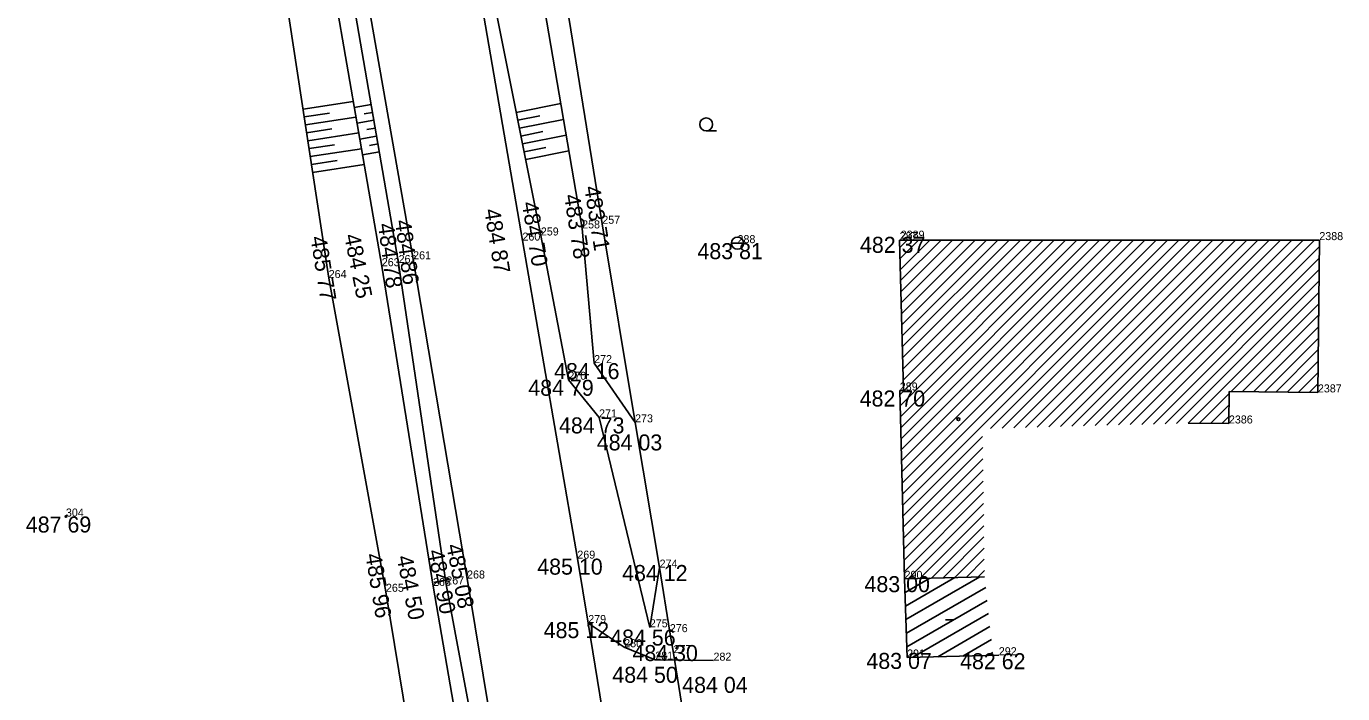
# Model space of a CAD drawing. Extents: x -559180 to -551373, y -1076947 to -1072071.
# Drawn here: x -553720 to -553637.8, y -1076281 to -1076239.4 of the extents above; entities that cross this region are included whole.
import ezdxf

# ---------------------------------------------------------------- set-up
doc = ezdxf.new("R2010")
doc.units = 0
for name, color, linetype in [('12_PLOTY', 7, 'Continuous'), ('14_BUDOVY', 7, 'Continuous'), ('17_KOMUNIKACE', 7, 'Continuous'), ('1_VODA_ZN', 7, 'Continuous'), ('26_SRAFY', 7, 'Continuous'), ('27_HRANA_PATA', 7, 'Continuous'), ('32', 7, 'Continuous'), ('3_BODY', 7, 'Continuous'), ('45_ZN_KULTURY', 7, 'Continuous'), ('47_ZN_STAV_OBJ$', 7, 'Continuous'), ('6_VYSKY', 7, 'Continuous')]:
    doc.layers.add(name, color=color, linetype=linetype)

# ---------------------------------------------------------------- blocks, each defined once
blk = doc.blocks.new('POINT_DISPLAY')
blk.add_line((0, 0), (0, 0))
blk = doc.blocks.new('ST')
at = {"layer": '1_VODA_ZN'}
blk.add_line((-0.375, 0), (0.375, 0), dxfattribs=at)
blk.add_circle((0, 0), 0.375, dxfattribs=at)
blk = doc.blocks.new('T')
at = {"layer": '6_VYSKY'}
blk.add_circle((0, 0), 0.05, dxfattribs=at)
blk = doc.blocks.new('ZAHRAD')
at = {"layer": '45_ZN_KULTURY'}
blk.add_line((0, 0), (0.65, 0.003), dxfattribs=at)
blk.add_circle((0, 0.403), 0.403, dxfattribs=at)
blk = doc.blocks.new('BD')
at = {"layer": '47_ZN_STAV_OBJ$'}
blk.add_line((-0.25, 0), (0.25, 0), dxfattribs=at)
blk = doc.blocks.new('BZ')
at = {"layer": '47_ZN_STAV_OBJ$'}
blk.add_circle((0, 0), 0.0875, dxfattribs=at)

msp = doc.modelspace()

# ---------------------------------------------------------------- linework, layer by layer
at = {"layer": '12_PLOTY'}
for p, q in [((-553684.05, -1076251.69), (-553686.36, -1076237.45)), ((-553682, -1076264.09), (-553684.05, -1076251.69)), ((-553680.47, -1076273.16), (-553682, -1076264.09)), ((-553679.83, -1076277.19), (-553680.47, -1076273.16)), ((-553679.83, -1076277.19), (-553679.6, -1076278.5)), ((-553679.6, -1076278.5), (-553679.02, -1076282.15))]:
    msp.add_line(p, q, dxfattribs=at)
at = {"layer": '14_BUDOVY'}
for p, q in [((-553665.47, -1076252.71), (-553665.231, -1076262.094)), ((-553639.24, -1076252.71), (-553665.47, -1076252.71)), ((-553639.33, -1076262.22), (-553639.24, -1076252.71)), ((-553665.231, -1076262.094), (-553665.46, -1076262.1)), ((-553665.46, -1076262.1), (-553665.16, -1076273.86)), ((-553644.89, -1076264.16), (-553644.871, -1076262.168)), ((-553644.871, -1076262.168), (-553639.33, -1076262.22)), ((-553647.429, -1076264.136), (-553644.89, -1076264.16)), ((-553660.162, -1076273.732), (-553665.16, -1076273.86)), ((-553665.16, -1076273.86), (-553665, -1076278.77)), ((-553665, -1076278.77), (-553659.27, -1076278.63))]:
    msp.add_line(p, q, dxfattribs=at)
at = {"layer": '17_KOMUNIKACE'}
for p, q in [((-553692.3, -1076233.74), (-553689.04, -1076252.74)), ((-553699.3, -1076234.39), (-553695.87, -1076253.91)), ((-553689.04, -1076252.74), (-553685.61, -1076272.6)), ((-553695.87, -1076253.91), (-553692.5, -1076273.84)), ((-553685.61, -1076272.6), (-553684.93, -1076276.62)), ((-553692.5, -1076273.84), (-553687.92, -1076301.2)), ((-553684.93, -1076276.62), (-553682.68, -1076278.13)), ((-553684.93, -1076276.62), (-553683.63, -1076284.6)), ((-553682.68, -1076278.13), (-553680.74, -1076278.91)), ((-553680.74, -1076278.91), (-553677.1, -1076278.97))]:
    msp.add_line(p, q, dxfattribs=at)
at = {"layer": '26_SRAFY'}
for p, q in [((-553699.613, -1076244.049), (-553702.753, -1076244.526)), ((-553701.103, -1076244.781), (-553702.678, -1076245.02)), ((-553699.548, -1076244.426), (-553698.494, -1076244.243)), ((-553698.936, -1076244.827), (-553698.409, -1076244.736)), ((-553686.648, -1076244.183), (-553689.427, -1076244.739)), ((-553699.442, -1076245.034), (-553702.603, -1076245.515)), ((-553699.377, -1076245.411), (-553698.323, -1076245.229)), ((-553698.765, -1076245.813), (-553698.238, -1076245.721)), ((-553687.946, -1076244.953), (-553689.329, -1076245.229)), ((-553686.479, -1076245.169), (-553689.231, -1076245.72)), ((-553700.942, -1076245.768), (-553702.528, -1076246.009)), ((-553699.272, -1076246.02), (-553702.453, -1076246.503)), ((-553699.207, -1076246.397), (-553698.153, -1076246.214)), ((-553687.764, -1076245.936), (-553689.133, -1076246.21)), ((-553686.31, -1076246.155), (-553689.035, -1076246.7)), ((-553700.782, -1076246.755), (-553702.378, -1076246.998)), ((-553699.101, -1076247.005), (-553702.303, -1076247.492)), ((-553699.036, -1076247.382), (-553697.982, -1076247.199)), ((-553698.594, -1076246.798), (-553698.067, -1076246.707)), ((-553687.581, -1076246.919), (-553688.936, -1076247.19)), ((-553686.141, -1076247.141), (-553688.838, -1076247.681)), ((-553700.621, -1076247.742), (-553702.228, -1076247.986)), ((-553698.93, -1076247.991), (-553702.152, -1076248.48))]:
    msp.add_line(p, q, dxfattribs=at)
at = {"layer": '27_HRANA_PATA'}
for p, q in [((-553701.33, -1076234.14), (-553697.83, -1076254.34)), ((-553691.61, -1076233.83), (-553687.89, -1076252.42)), ((-553688.46, -1076233.63), (-553685.31, -1076251.98)), ((-553704.27, -1076234.54), (-553701.15, -1076255.08)), ((-553700.18, -1076234.51), (-553696.78, -1076254.14)), ((-553685.31, -1076251.98), (-553684.56, -1076260.39)), ((-553687.89, -1076252.42), (-553686.17, -1076261.43)), ((-553697.83, -1076254.34), (-553694.63, -1076274.31)), ((-553696.78, -1076254.14), (-553693.8, -1076274.21)), ((-553701.15, -1076255.08), (-553697.57, -1076274.67)), ((-553684.56, -1076260.39), (-553682, -1076264.09)), ((-553686.17, -1076261.43), (-553684.25, -1076263.78)), ((-553684.25, -1076263.78), (-553681.08, -1076276.89)), ((-553680.47, -1076273.16), (-553681.08, -1076276.89)), ((-553694.63, -1076274.31), (-553689.89, -1076301.6)), ((-553693.8, -1076274.21), (-553688.72, -1076301.34)), ((-553697.57, -1076274.67), (-553693.04, -1076302.33))]:
    msp.add_line(p, q, dxfattribs=at)
at = {"layer": '32'}
for p, q in [((-553665.458, -1076253.174), (-553664.994, -1076252.71)), ((-553665.453, -1076262.361), (-553655.802, -1076252.71)), ((-553665.441, -1076253.863), (-553664.287, -1076252.71)), ((-553665.436, -1076263.051), (-553655.095, -1076252.71)), ((-553665.423, -1076254.553), (-553663.58, -1076252.71)), ((-553665.418, -1076263.74), (-553654.388, -1076252.71)), ((-553665.406, -1076255.242), (-553662.873, -1076252.71)), ((-553665.401, -1076264.43), (-553653.681, -1076252.71)), ((-553665.388, -1076255.932), (-553662.166, -1076252.71)), ((-553665.383, -1076265.119), (-553652.974, -1076252.71)), ((-553665.37, -1076256.622), (-553661.459, -1076252.71)), ((-553665.365, -1076265.809), (-553652.266, -1076252.71)), ((-553665.353, -1076257.311), (-553660.752, -1076252.71)), ((-553665.348, -1076266.498), (-553651.559, -1076252.71)), ((-553665.335, -1076258.001), (-553660.045, -1076252.71)), ((-553665.33, -1076267.188), (-553650.852, -1076252.71)), ((-553665.318, -1076258.69), (-553659.338, -1076252.71)), ((-553665.313, -1076267.877), (-553650.145, -1076252.71)), ((-553665.3, -1076259.38), (-553658.63, -1076252.71)), ((-553665.295, -1076268.567), (-553649.438, -1076252.71)), ((-553665.283, -1076260.069), (-553657.923, -1076252.71)), ((-553665.277, -1076269.257), (-553648.731, -1076252.71)), ((-553665.265, -1076260.759), (-553657.216, -1076252.71)), ((-553665.247, -1076261.448), (-553656.509, -1076252.71)), ((-553659.784, -1076264.47), (-553648.024, -1076252.71)), ((-553659.057, -1076264.451), (-553647.317, -1076252.71)), ((-553658.331, -1076264.431), (-553646.61, -1076252.71)), ((-553657.604, -1076264.411), (-553645.902, -1076252.71)), ((-553656.877, -1076264.392), (-553645.195, -1076252.71)), ((-553656.15, -1076264.372), (-553644.488, -1076252.71)), ((-553655.423, -1076264.352), (-553643.781, -1076252.71)), ((-553654.697, -1076264.333), (-553643.074, -1076252.71)), ((-553653.97, -1076264.313), (-553642.367, -1076252.71)), ((-553653.243, -1076264.293), (-553641.66, -1076252.71)), ((-553652.516, -1076264.274), (-553640.953, -1076252.71)), ((-553651.79, -1076264.254), (-553640.246, -1076252.71)), ((-553651.063, -1076264.234), (-553639.539, -1076252.71)), ((-553650.336, -1076264.215), (-553639.244, -1076253.122)), ((-553649.609, -1076264.195), (-553639.251, -1076253.836)), ((-553648.883, -1076264.175), (-553639.257, -1076254.55)), ((-553648.156, -1076264.156), (-553639.264, -1076255.264)), ((-553647.429, -1076264.136), (-553639.271, -1076255.978)), ((-553644.755, -1076262.169), (-553639.278, -1076256.692)), ((-553644.054, -1076262.176), (-553639.284, -1076257.406)), ((-553643.354, -1076262.182), (-553639.291, -1076258.12)), ((-553642.653, -1076262.189), (-553639.298, -1076258.833)), ((-553641.953, -1076262.195), (-553639.305, -1076259.547)), ((-553641.252, -1076262.202), (-553639.311, -1076260.261)), ((-553640.552, -1076262.209), (-553639.318, -1076260.975)), ((-553639.851, -1076262.215), (-553639.325, -1076261.689)), ((-553646.729, -1076264.143), (-553644.872, -1076262.286)), ((-553646.028, -1076264.149), (-553644.879, -1076263)), ((-553645.328, -1076264.156), (-553644.886, -1076263.714)), ((-553665.26, -1076269.946), (-553660.284, -1076264.97)), ((-553665.242, -1076270.636), (-553660.274, -1076265.668)), ((-553665.225, -1076271.325), (-553660.265, -1076266.365)), ((-553665.207, -1076272.015), (-553660.255, -1076267.063)), ((-553665.189, -1076272.704), (-553660.245, -1076267.76)), ((-553665.172, -1076273.394), (-553660.236, -1076268.457)), ((-553664.925, -1076273.854), (-553660.226, -1076269.155)), ((-553664.199, -1076273.835), (-553660.216, -1076269.852)), ((-553663.474, -1076273.817), (-553660.206, -1076270.549)), ((-553662.748, -1076273.798), (-553660.197, -1076271.247)), ((-553662.022, -1076273.78), (-553660.187, -1076271.944)), ((-553661.297, -1076273.761), (-553660.177, -1076272.642)), ((-553660.571, -1076273.742), (-553660.167, -1076273.339)), ((-553665.132, -1076274.71), (-553663.59, -1076273.82)), ((-553665.105, -1076275.56), (-553662.021, -1076273.78)), ((-553665.077, -1076276.41), (-553660.451, -1076273.739)), ((-553665.049, -1076277.26), (-553660.089, -1076274.397)), ((-553665.022, -1076278.11), (-553660, -1076275.211)), ((-553664.65, -1076278.761), (-553659.911, -1076276.026)), ((-553663.083, -1076278.723), (-553659.822, -1076276.84)), ((-553661.517, -1076278.685), (-553659.733, -1076277.655)), ((-553659.951, -1076278.647), (-553659.644, -1076278.469))]:
    msp.add_line(p, q, dxfattribs=at)

# ---------------------------------------------------------------- block references
at = {"layer": '1_VODA_ZN'}
for name, p in [('POINT_DISPLAY', (-553685.31, -1076251.98)), ('POINT_DISPLAY', (-553684.05, -1076251.69)), ('POINT_DISPLAY', (-553689.04, -1076252.74)), ('POINT_DISPLAY', (-553687.89, -1076252.42)), ('ST', (-553675.6, -1076252.9)), ('POINT_DISPLAY', (-553675.6, -1076252.9)), ('POINT_DISPLAY', (-553665.47, -1076252.71)), ('POINT_DISPLAY', (-553665.4, -1076252.62)), ('POINT_DISPLAY', (-553639.24, -1076252.71)), ('POINT_DISPLAY', (-553695.87, -1076253.91)), ('POINT_DISPLAY', (-553697.83, -1076254.34)), ('POINT_DISPLAY', (-553696.78, -1076254.14)), ('POINT_DISPLAY', (-553701.15, -1076255.08)), ('POINT_DISPLAY', (-553684.56, -1076260.39)), ('POINT_DISPLAY', (-553686.17, -1076261.43)), ('POINT_DISPLAY', (-553665.46, -1076262.1)), ('POINT_DISPLAY', (-553639.33, -1076262.22)), ('POINT_DISPLAY', (-553684.25, -1076263.78)), ('POINT_DISPLAY', (-553682, -1076264.09)), ('POINT_DISPLAY', (-553644.89, -1076264.16)), ('POINT_DISPLAY', (-553717.57, -1076269.97)), ('POINT_DISPLAY', (-553685.61, -1076272.6)), ('POINT_DISPLAY', (-553680.47, -1076273.16)), ('POINT_DISPLAY', (-553694.63, -1076274.31)), ('POINT_DISPLAY', (-553693.8, -1076274.21)), ('POINT_DISPLAY', (-553692.5, -1076273.84)), ('POINT_DISPLAY', (-553665.16, -1076273.86)), ('POINT_DISPLAY', (-553697.57, -1076274.67)), ('POINT_DISPLAY', (-553684.93, -1076276.62)), ('POINT_DISPLAY', (-553681.08, -1076276.89)), ('POINT_DISPLAY', (-553679.83, -1076277.19)), ('POINT_DISPLAY', (-553682.68, -1076278.13)), ('POINT_DISPLAY', (-553679.6, -1076278.5)), ('POINT_DISPLAY', (-553659.27, -1076278.63)), ('POINT_DISPLAY', (-553680.74, -1076278.91)), ('POINT_DISPLAY', (-553677.1, -1076278.97)), ('POINT_DISPLAY', (-553665, -1076278.77))]:
    msp.add_blockref(name, p, dxfattribs=at)
at = {"layer": '32'}
for p in [(-553647.429, -1076264.136), (-553665.16, -1076273.86)]:
    msp.add_blockref('POINT_DISPLAY', p, dxfattribs=at)
at = {"layer": '45_ZN_KULTURY'}
msp.add_blockref('ZAHRAD', (-553677.557, -1076245.887), dxfattribs=at)
at = {"layer": '47_ZN_STAV_OBJ$'}
for name, p in [('BZ', (-553661.797, -1076263.895)), ('BD', (-553662.355, -1076276.422))]:
    msp.add_blockref(name, p, dxfattribs=at)
at = {"layer": '6_VYSKY'}
msp.add_blockref('T', (-553717.57, -1076269.97), dxfattribs=at)
msp.add_blockref('T', (-553717.57, -1076269.97), dxfattribs=at)

# ---------------------------------------------------------------- texts
at = {"layer": '3_BODY'}
for s, p in [('258', (-553685.31, -1076251.98)), ('257', (-553684.05, -1076251.69)), ('260', (-553689.04, -1076252.74)), ('259', (-553687.89, -1076252.42)), ('287', (-553665.47, -1076252.71)), ('2389', (-553665.4, -1076252.62)), ('2388', (-553639.24, -1076252.71)), ('288', (-553675.6, -1076252.9)), ('263', (-553697.83, -1076254.34)), ('262', (-553696.78, -1076254.14)), ('261', (-553695.87, -1076253.91)), ('264', (-553701.15, -1076255.08)), ('272', (-553684.56, -1076260.39)), ('270', (-553686.17, -1076261.43)), ('289', (-553665.46, -1076262.1)), ('2387', (-553639.33, -1076262.22)), ('271', (-553684.25, -1076263.78)), ('273', (-553682, -1076264.09)), ('2386', (-553644.89, -1076264.16)), ('304', (-553717.57, -1076269.97)), ('269', (-553685.61, -1076272.6)), ('274', (-553680.47, -1076273.16)), ('267', (-553693.8, -1076274.21)), ('268', (-553692.5, -1076273.84)), ('290', (-553665.16, -1076273.86)), ('265', (-553697.57, -1076274.67)), ('266', (-553694.63, -1076274.31)), ('279', (-553684.93, -1076276.62)), ('275', (-553681.08, -1076276.89)), ('276', (-553679.83, -1076277.19)), ('280', (-553682.68, -1076278.13)), ('281', (-553680.74, -1076278.91)), ('277', (-553679.6, -1076278.5)), ('282', (-553677.1, -1076278.97)), ('291', (-553665, -1076278.77)), ('292', (-553659.27, -1076278.63))]:
    msp.add_text(s, height=0.5, dxfattribs=at).set_placement(p)
at = {"layer": '6_VYSKY'}
for s, rotation, p in [('483 71', 279.08066, (-553685.186, -1076249.398)), ('483 71', 279.08066, (-553685.186, -1076249.398)), ('484 70', 279.1698, (-553689.08, -1076250.38)), ('484 70', 279.1698, (-553689.08, -1076250.38)), ('483 78', 279.0708, (-553686.451, -1076249.917)), ('484 86', 277.41613, (-553697.007, -1076251.498)), ('484 87', 279.29845, (-553691.436, -1076250.825)), ('484 78', 277.57969, (-553698.074, -1076251.711)), ('485 77', 279.09314, (-553702.293, -1076252.533)), ('484 25', 281.30006, (-553700.188, -1076252.418)), ('485 08', 280.93491, (-553693.805, -1076271.772)), ('485 96', 279.31516, (-553698.859, -1076272.344)), ('485 96', 279.31516, (-553698.859, -1076272.344)), ('484 50', 281.12826, (-553696.906, -1076272.488)), ('484 50', 281.12826, (-553696.906, -1076272.488)), ('484 90', 281.22388, (-553694.968, -1076272.124))]:
    msp.add_text(s, height=1, rotation=rotation, dxfattribs=at).set_placement(p)
for s, p in [('483 81', (-553678.105, -1076253.9)), ('482 37', (-553667.947, -1076253.505)), ('484 16', (-553687.065, -1076261.39)), ('484 79', (-553688.675, -1076262.43)), ('482 70', (-553667.965, -1076263.1)), ('484 73', (-553686.755, -1076264.78)), ('484 03', (-553684.394, -1076265.843)), ('487 69', (-553720.075, -1076270.97)), ('485 10', (-553688.115, -1076273.6)), ('484 12', (-553682.812, -1076273.997)), ('483 00', (-553667.665, -1076274.693)), ('485 12', (-553687.713, -1076277.564)), ('484 56', (-553683.557, -1076278.03)), ('484 30', (-553682.168, -1076278.995)), ('483 07', (-553667.546, -1076279.485)), ('482 62', (-553661.691, -1076279.505)), ('484 50', (-553683.423, -1076280.353)), ('484 04', (-553679.057, -1076280.984))]:
    msp.add_text(s, height=1, dxfattribs=at).set_placement(p)

doc.saveas('drawing.dxf')
